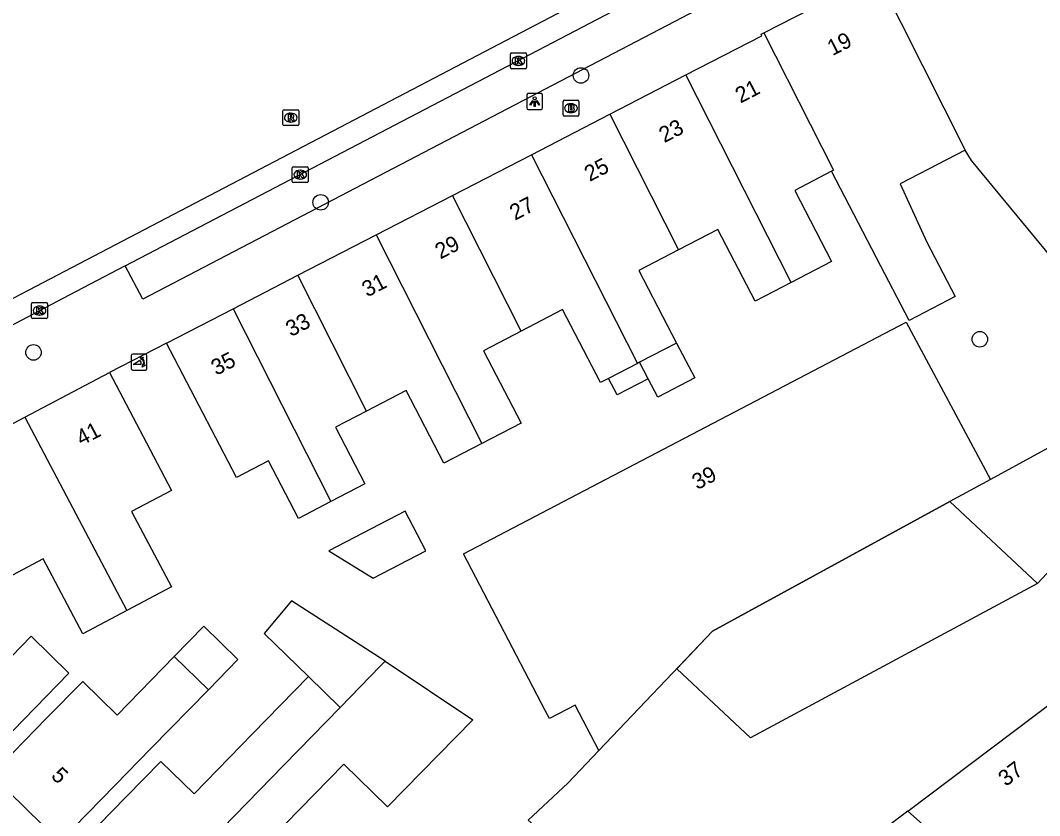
# Model space of a CAD drawing. Extents: x 160107 to 160928, y 382056 to 382918.
# Drawn here: x 160757.6 to 160821.8, y 382827.7 to 382877.8 of the extents above; entities that cross this region are included whole.
import ezdxf

# ---------------------------------------------------------------- set-up
doc = ezdxf.new("R2010")
doc.units = 0
for name, color, linetype in [('IMGEO_Boom', 7, 'Continuous'), ('IMGEO_Brandkraan', 7, 'Continuous'), ('IMGEO_Kolk', 7, 'Continuous'), ('IMGEO_Lichtpunt', 7, 'Continuous'), ('IMGEO_Pand', 7, 'Continuous'), ('IMGEO_Pand_nummerreeks', 7, 'Continuous'), ('IMGEO_Pand_vergunning_verleend', 7, 'Continuous'), ('IMGEO_Poller', 7, 'Continuous'), ('IMGEO_Rijbaan_lokaal_gesloten', 7, 'Continuous'), ('IMGEO_Rijbaan_lokaal_open', 7, 'Continuous'), ('IMGEO_Rioolput', 7, 'Continuous'), ('IMGEO_Voetpad_open', 7, 'Continuous')]:
    doc.layers.add(name, color=color, linetype=linetype)

msp = doc.modelspace()

# ---------------------------------------------------------------- linework, layer by layer
at = {"layer": 'IMGEO_Boom'}
for centre in [(160792.88, 382874.312), (160776.488, 382866.321), (160818.005, 382857.7), (160758.396, 382856.872)]:
    msp.add_circle(centre, 0.489, dxfattribs=at)
at = {"layer": 'IMGEO_Brandkraan'}
for p, q in [((160791.754, 382871.824), (160791.754, 382872.676)), ((160791.829, 382872.75), (160792.681, 382872.75)), ((160792.755, 382872.676), (160792.755, 382871.824)), ((160792.242, 382872.53), (160792.267, 382872.53)), ((160792.681, 382871.75), (160791.829, 382871.75)), ((160792.265, 382871.97), (160792.24, 382871.97))]:
    msp.add_line(p, q, dxfattribs=at)
for points in [[(160791.754, 382871.824), (160791.754, 382872.676)], [(160791.829, 382872.75), (160792.681, 382872.75)], [(160792.755, 382872.676), (160792.755, 382871.824)], [(160792.102, 382872.45), (160792.102, 382872.05), (160792.315, 382872.05)], [(160792.333, 382872.45), (160792.102, 382872.45)], [(160792.281, 382872.369), (160792.227, 382872.369), (160792.227, 382872.293)], [(160792.227, 382872.293), (160792.28, 382872.293)], [(160792.289, 382872.217), (160792.227, 382872.217), (160792.227, 382872.136)], [(160792.227, 382872.136), (160792.289, 382872.136)], [(160792.681, 382871.75), (160791.829, 382871.75)]]:
    msp.add_lwpolyline(points, dxfattribs=at)
for centre, radius, start, end in [((160791.831, 382872.674), 0.0765, 91.55205, 178.44795), ((160791.831, 382872.674), 0.0765, 91.55205, 178.44795), ((160792.679, 382872.674), 0.0765, 1.55205, 88.44795), ((160792.679, 382872.674), 0.0765, 1.55205, 88.44795), ((160792.282, 382872.331), 0.0379, 267.82845, 90.93552), ((160792.29, 382872.176), 0.0404, 269.87594, 90.50774), ((160792.321, 382872.301), 0.251, 268.66757, 293.53466), ((160792.337, 382872.305), 0.145, 59.4692, 91.53667), ((160792.362, 382872.352), 0.0922, 285.51372, 58.15012), ((160792.367, 382872.16), 0.105, 301.31148, 78.98903), ((160791.831, 382871.826), 0.0765, 181.55205, 268.44795), ((160791.831, 382871.826), 0.0765, 181.55205, 268.44795), ((160792.679, 382871.826), 0.0765, 271.55205, 358.44795), ((160792.679, 382871.826), 0.0765, 271.55205, 358.44795)]:
    msp.add_arc(centre, radius, start, end, dxfattribs=at)
for centre, major_axis, ratio, start_param, end_param in [((160792.241, 382872.25), (-0.387, 0.002), 0.722429, 4.712389, 7.853982), ((160792.266, 382872.25), (-0.39, 0.002), 0.717154, 1.570796, 4.712389)]:
    msp.add_ellipse(centre, major_axis=major_axis, ratio=ratio, start_param=start_param, end_param=end_param, dxfattribs=at)
at = {"layer": 'IMGEO_Kolk'}
for p, q in [((160788.444, 382874.802), (160788.444, 382875.654)), ((160788.519, 382875.728), (160789.371, 382875.728)), ((160788.932, 382875.508), (160788.957, 382875.508)), ((160789.445, 382875.654), (160789.445, 382874.802)), ((160789.371, 382874.728), (160788.519, 382874.728)), ((160788.955, 382874.948), (160788.93, 382874.948)), ((160774.697, 382867.637), (160774.697, 382868.489)), ((160774.772, 382868.563), (160775.624, 382868.563)), ((160775.185, 382868.343), (160775.21, 382868.343)), ((160775.698, 382868.489), (160775.698, 382867.637)), ((160775.624, 382867.563), (160774.772, 382867.563)), ((160775.208, 382867.783), (160775.183, 382867.783)), ((160758.276, 382859.08), (160758.276, 382859.932)), ((160758.351, 382860.006), (160759.203, 382860.006)), ((160759.277, 382859.932), (160759.277, 382859.08)), ((160758.787, 382859.226), (160758.762, 382859.226)), ((160758.764, 382859.786), (160758.789, 382859.786)), ((160759.203, 382859.006), (160758.351, 382859.006))]:
    msp.add_line(p, q, dxfattribs=at)
for points in [[(160788.444, 382874.802), (160788.444, 382875.654)], [(160788.519, 382875.728), (160789.371, 382875.728)], [(160788.765, 382875.428), (160788.888, 382875.428), (160788.888, 382875.277), (160789.018, 382875.428), (160789.182, 382875.428), (160789.036, 382875.277), (160789.189, 382875.028), (160789.037, 382875.028), (160788.952, 382875.192), (160788.888, 382875.125), (160788.888, 382875.028), (160788.765, 382875.028), (160788.765, 382875.428)], [(160789.445, 382875.654), (160789.445, 382874.802)], [(160789.371, 382874.728), (160788.519, 382874.728)], [(160774.697, 382867.637), (160774.697, 382868.489)], [(160774.772, 382868.563), (160775.624, 382868.563)], [(160775.018, 382868.263), (160775.141, 382868.263), (160775.141, 382868.112), (160775.271, 382868.263), (160775.435, 382868.263), (160775.289, 382868.112), (160775.442, 382867.863), (160775.29, 382867.863), (160775.205, 382868.027), (160775.141, 382867.96), (160775.141, 382867.863), (160775.018, 382867.863), (160775.018, 382868.263)], [(160775.698, 382868.489), (160775.698, 382867.637)], [(160775.624, 382867.563), (160774.772, 382867.563)], [(160758.276, 382859.08), (160758.276, 382859.932)], [(160758.351, 382860.006), (160759.203, 382860.006)], [(160759.277, 382859.932), (160759.277, 382859.08)], [(160758.597, 382859.706), (160758.72, 382859.706), (160758.72, 382859.555), (160758.85, 382859.706), (160759.014, 382859.706), (160758.868, 382859.555), (160759.021, 382859.306), (160758.869, 382859.306), (160758.784, 382859.47), (160758.72, 382859.403), (160758.72, 382859.306), (160758.597, 382859.306), (160758.597, 382859.706)], [(160759.203, 382859.006), (160758.351, 382859.006)]]:
    msp.add_lwpolyline(points, dxfattribs=at)
for centre, start, end in [((160788.521, 382875.652), 91.55205, 178.44795), ((160788.521, 382875.652), 91.55205, 178.44795), ((160789.369, 382875.652), 1.55205, 88.44795), ((160789.369, 382875.652), 1.55205, 88.44795), ((160788.521, 382874.804), 181.55205, 268.44795), ((160788.521, 382874.804), 181.55205, 268.44795), ((160789.369, 382874.804), 271.55205, 358.44795), ((160789.369, 382874.804), 271.55205, 358.44795), ((160774.774, 382868.487), 91.55205, 178.44795), ((160774.774, 382868.487), 91.55205, 178.44795), ((160775.622, 382868.487), 1.55205, 88.44795), ((160775.622, 382868.487), 1.55205, 88.44795), ((160774.774, 382867.639), 181.55205, 268.44795), ((160774.774, 382867.639), 181.55205, 268.44795), ((160775.622, 382867.639), 271.55205, 358.44795), ((160775.622, 382867.639), 271.55205, 358.44795), ((160758.353, 382859.93), 91.55205, 178.44795), ((160758.353, 382859.93), 91.55205, 178.44795), ((160759.201, 382859.93), 1.55205, 88.44795), ((160759.201, 382859.93), 1.55205, 88.44795), ((160758.353, 382859.082), 181.55205, 268.44795), ((160758.353, 382859.082), 181.55205, 268.44795), ((160759.201, 382859.082), 271.55205, 358.44795), ((160759.201, 382859.082), 271.55205, 358.44795)]:
    msp.add_arc(centre, 0.0765, start, end, dxfattribs=at)
for centre, major_axis, ratio, start_param, end_param in [((160788.931, 382875.228), (-0.387, 0.002), 0.722429, 4.712389, 7.853982), ((160788.956, 382875.228), (-0.39, 0.002), 0.717154, 1.570796, 4.712389), ((160775.184, 382868.063), (-0.387, 0.002), 0.722429, 4.712389, 7.853982), ((160775.209, 382868.063), (-0.39, 0.002), 0.717154, 1.570796, 4.712389), ((160758.763, 382859.506), (-0.387, 0.002), 0.722429, 4.712389, 7.853982), ((160758.788, 382859.506), (-0.39, 0.002), 0.717154, 1.570796, 4.712389)]:
    msp.add_ellipse(centre, major_axis=major_axis, ratio=ratio, start_param=start_param, end_param=end_param, dxfattribs=at)
at = {"layer": 'IMGEO_Lichtpunt'}
for p, q in [((160789.467, 382873.07), (160789.467, 382872.263)), ((160789.467, 382873.07), (160789.467, 382872.263)), ((160790.369, 382873.165), (160789.561, 382873.165)), ((160790.369, 382873.165), (160789.561, 382873.165)), ((160790.463, 382872.263), (160790.463, 382873.07)), ((160790.463, 382872.263), (160790.463, 382873.07)), ((160789.561, 382872.169), (160790.369, 382872.169)), ((160789.561, 382872.169), (160790.369, 382872.169))]:
    msp.add_line(p, q, dxfattribs=at)
for points in [[(160789.841, 382872.734), (160789.88, 382872.706), (160789.692, 382872.444), (160789.654, 382872.471), (160789.841, 382872.734)], [(160789.943, 382872.686), (160789.99, 382872.686), (160789.99, 382872.364), (160789.943, 382872.364), (160789.943, 382872.686)], [(160790.053, 382872.706), (160790.091, 382872.733), (160790.278, 382872.471), (160790.239, 382872.443), (160790.053, 382872.706)]]:
    msp.add_lwpolyline(points, dxfattribs=at)
msp.add_circle((160789.966, 382872.868), 0.0994, dxfattribs=at)
for centre, start, end in [((160789.561, 382873.07), 90, 180), ((160789.561, 382873.07), 90, 180), ((160790.369, 382873.07), 0, 90), ((160790.369, 382873.07), 0, 90), ((160789.561, 382872.263), 180, 270), ((160789.561, 382872.263), 180, 270), ((160790.369, 382872.263), 270, 0), ((160790.369, 382872.263), 270, 360)]:
    msp.add_arc(centre, 0.0946, start, end, dxfattribs=at)
at = {"layer": 'IMGEO_Pand'}
for points in [[(160804.402, 382876.997), (160811.351, 382880.558), (160811.707, 382880.282)], [(160811.707, 382880.282), (160817.086, 382869.61)], [(160799.492, 382874.342), (160804.27, 382876.808), (160804.235, 382876.912), (160804.402, 382876.997)], [(160804.402, 382876.997), (160808.794, 382868.343), (160808.665, 382868.276)], [(160794.693, 382871.866), (160799.492, 382874.342)], [(160806.125, 382861.274), (160799.492, 382874.342)], [(160789.763, 382869.322), (160794.693, 382871.866)], [(160794.693, 382871.866), (160799.029, 382863.322)], [(160817.086, 382869.61), (160812.992, 382867.478), (160814.669, 382863.818), (160816.452, 382860.383), (160813.561, 382858.877), (160811.773, 382862.309), (160808.665, 382868.276)], [(160829.281, 382854.653), (160817.486, 382868.952), (160817.086, 382869.61)], [(160784.78, 382866.75), (160789.763, 382869.322)], [(160789.763, 382869.322), (160796.435, 382856.178)], [(160808.665, 382868.276), (160806.343, 382867.067), (160808.67, 382862.6), (160806.125, 382861.274)], [(160779.971, 382864.268), (160784.78, 382866.75)], [(160789.11, 382858.218), (160784.78, 382866.75)], [(160806.125, 382861.274), (160803.851, 382860.09), (160801.498, 382864.608), (160799.029, 382863.322)], [(160775.042, 382861.725), (160779.971, 382864.268)], [(160779.971, 382864.268), (160786.638, 382851.133)], [(160799.029, 382863.322), (160796.529, 382862.019), (160798.902, 382857.463)], [(160770.972, 382859.624), (160775.042, 382861.725)], [(160779.38, 382853.178), (160775.042, 382861.725)], [(160766.78, 382857.461), (160770.972, 382859.624)], [(160770.972, 382859.624), (160777.132, 382847.485)], [(160794.625, 382855.236), (160794.111, 382854.968), (160791.713, 382859.573), (160789.11, 382858.218)], [(160794.015, 382831.81), (160792.523, 382834.662), (160790.902, 382833.814), (160790.635, 382834.325), (160785.475, 382844.192), (160813.364, 382858.777), (160818.676, 382848.872)], [(160789.11, 382858.218), (160786.734, 382856.98), (160789.109, 382852.42), (160786.638, 382851.133)], [(160777.132, 382847.485), (160775.088, 382846.42), (160773.202, 382850.041), (160771.19, 382848.992), (160769.089, 382853.027), (160766.78, 382857.461)], [(160798.902, 382857.463), (160796.573, 382856.25)], [(160798.902, 382857.463), (160800.044, 382855.271), (160797.715, 382854.058), (160797.112, 382855.215)], [(160796.435, 382856.178), (160794.625, 382855.236)], [(160796.573, 382856.25), (160796.435, 382856.178)], [(160797.112, 382855.215), (160796.573, 382856.25)], [(160757.853, 382852.793), (160763.18, 382855.603)], [(160763.18, 382855.603), (160765.513, 382851.181), (160767.088, 382848.172), (160764.578, 382846.861), (160767.086, 382842.105), (160764.273, 382840.621)], [(160797.112, 382855.215), (160795.164, 382854.2), (160794.625, 382855.236)], [(160786.638, 382851.133), (160784.247, 382849.888), (160781.861, 382854.47), (160779.38, 382853.178)], [(160829.281, 382854.653), (160818.676, 382848.872)], [(160752.525, 382849.983), (160757.853, 382852.793)], [(160757.853, 382852.793), (160764.273, 382840.621)], [(160779.38, 382853.178), (160777.421, 382852.158), (160779.274, 382848.6), (160777.132, 382847.485)], [(160764.273, 382840.621), (160761.5, 382839.159), (160759.013, 382843.873), (160756.439, 382842.518), (160754.857, 382845.561), (160752.525, 382849.983)], [(160818.676, 382848.872), (160816.125, 382847.481)], [(160816.125, 382847.481), (160821.642, 382842.326), (160826.951, 382848.006), (160833.184, 382842.181)], [(160816.125, 382847.481), (160801.162, 382839.324), (160794.015, 382831.81)], [(160776.998, 382844.383), (160779.799, 382842.65), (160783.106, 382844.374), (160781.798, 382846.884), (160776.998, 382844.383)], [(160780.538, 382837.42), (160774.655, 382841.225), (160772.917, 382839.169), (160775.715, 382836.456)], [(160813.461, 382827.975), (160822.775, 382834.996), (160823.797, 382834.101), (160824.507, 382833.479), (160824.682, 382833.325), (160833.239, 382841.46), (160837.501, 382837.727), (160830.181, 382831.893)], [(160752.667, 382839.491), (160755.779, 382836.458), (160758.26, 382839.003), (160760.631, 382836.672), (160758.496, 382834.486), (160755.005, 382830.905)], [(160767.262, 382837.728), (160769.12, 382839.633), (160771.269, 382837.537), (160769.413, 382835.631)], [(160755.723, 382830.262), (160759.214, 382833.843), (160761.514, 382836.14), (160763.659, 382834.033), (160767.262, 382837.728)], [(160767.262, 382837.728), (160769.413, 382835.631)], [(160780.538, 382837.42), (160786.06, 382833.743), (160780.704, 382828.25), (160777.937, 382830.948), (160776.09, 382829.053), (160772.464, 382825.334), (160774.626, 382823.201), (160772.445, 382820.894), (160768.954, 382817.314)], [(160777.713, 382834.517), (160780.235, 382837.109), (160780.538, 382837.42)], [(160760.75, 382825.312), (160764.241, 382828.893), (160766.426, 382831.121), (160768.525, 382829.082), (160772.197, 382832.848), (160775.715, 382836.456)], [(160775.715, 382836.456), (160777.713, 382834.517)], [(160769.413, 382835.631), (160765.794, 382831.924), (160763.542, 382829.624), (160760.051, 382826.043)], [(160764.852, 382821.313), (160774.194, 382830.901), (160777.713, 382834.517)], [(160760.051, 382826.043), (160755.723, 382830.262)], [(160822.443, 382825.954), (160818.841, 382823.226), (160813.461, 382827.975)]]:
    msp.add_lwpolyline(points, dxfattribs=at)
at = {"layer": 'IMGEO_Pand_vergunning_verleend'}
msp.add_lwpolyline([(160798.928, 382836.95), (160801.162, 382839.324), (160816.125, 382847.481), (160821.642, 382842.326), (160803.549, 382832.602), (160798.928, 382836.95)], dxfattribs=at)
at = {"layer": 'IMGEO_Poller'}
for p, q in [((160764.549, 382856.663), (160764.549, 382855.856)), ((160764.549, 382856.663), (160764.549, 382855.856)), ((160765.451, 382856.758), (160764.643, 382856.758)), ((160765.451, 382856.758), (160764.643, 382856.758)), ((160765.545, 382855.856), (160765.545, 382856.663)), ((160765.545, 382855.856), (160765.545, 382856.663)), ((160764.643, 382855.761), (160765.451, 382855.761)), ((160764.643, 382855.761), (160765.451, 382855.761))]:
    msp.add_line(p, q, dxfattribs=at)
for points in [[(160765.228, 382856.487), (160765.216, 382856.414), (160765.091, 382856.619)], [(160765.091, 382856.619), (160765.322, 382856.553), (160765.251, 382856.521)], [(160765.184, 382856.114), (160764.671, 382856.114), (160765.101, 382856.389)], [(160765.244, 382855.942), (160765.31, 382856.173), (160765.34, 382856.105)], [(160765.376, 382856.078), (160765.448, 382856.067), (160765.244, 382855.942)]]:
    msp.add_lwpolyline(points, dxfattribs=at)
for centre, radius, start, end in [((160764.643, 382856.663), 0.0946, 90, 180), ((160764.643, 382856.663), 0.0946, 90, 180), ((160765.451, 382856.663), 0.0946, 0, 90), ((160765.451, 382856.663), 0.0946, 0, 90), ((160764.856, 382856.164), 0.332, 351.32473, 42.4854), ((160764.87, 382856.174), 0.476, 351.75274, 41.16905), ((160764.87, 382856.174), 0.516, 349.35686, 42.29123), ((160764.643, 382855.856), 0.0946, 180, 270), ((160764.643, 382855.856), 0.0946, 180, 270), ((160765.451, 382855.856), 0.0946, 270, 0), ((160765.451, 382855.856), 0.0946, 270, 0)]:
    msp.add_arc(centre, radius, start, end, dxfattribs=at)
at = {"layer": 'IMGEO_Rijbaan_lokaal_gesloten'}
for points in [[(160684.43, 382802.132), (160687.375, 382806.113), (160689.578, 382808.541), (160717.178, 382834.369), (160719.422, 382836.368), (160722.048, 382838.543), (160729.157, 382844.12), (160732.312, 382846.426), (160736.923, 382849.508), (160740.763, 382851.737), (160802.315, 382883.934), (160804.222, 382884.588), (160817.03, 382887.143), (160818.211, 382887.624)], [(160764.167, 382862.324), (160802.449, 382882.334)], [(160764.167, 382862.324), (160760.635, 382860.475), (160756.124, 382858.106)]]:
    msp.add_lwpolyline(points, dxfattribs=at)
at = {"layer": 'IMGEO_Rijbaan_lokaal_open'}
for points in [[(160794.015, 382831.81), (160792.058, 382829.753), (160789.555, 382827.409), (160794.99, 382822.592), (160786.092, 382813.4)], [(160813.461, 382827.975), (160805.887, 382822.271)]]:
    msp.add_lwpolyline(points, dxfattribs=at)
at = {"layer": 'IMGEO_Rioolput'}
for p, q in [((160774.104, 382871.23), (160774.104, 382872.082)), ((160774.179, 382872.156), (160775.031, 382872.156)), ((160775.105, 382872.082), (160775.105, 382871.23)), ((160774.615, 382871.376), (160774.59, 382871.376)), ((160774.592, 382871.936), (160774.617, 382871.936)), ((160775.031, 382871.156), (160774.179, 382871.156))]:
    msp.add_line(p, q, dxfattribs=at)
for points in [[(160774.104, 382871.23), (160774.104, 382872.082)], [(160774.179, 382872.156), (160775.031, 382872.156)], [(160775.105, 382872.082), (160775.105, 382871.23)], [(160774.693, 382871.854), (160774.441, 382871.856), (160774.441, 382871.456)], [(160774.441, 382871.456), (160774.565, 382871.456), (160774.565, 382871.618), (160774.576, 382871.618)], [(160774.619, 382871.775), (160774.565, 382871.775), (160774.565, 382871.694)], [(160774.565, 382871.694), (160774.617, 382871.694)], [(160774.623, 382871.589), (160774.694, 382871.456), (160774.834, 382871.456), (160774.769, 382871.582)], [(160775.031, 382871.156), (160774.179, 382871.156)]]:
    msp.add_lwpolyline(points, dxfattribs=at)
for centre, radius, start, end in [((160774.181, 382872.08), 0.0765, 91.55205, 178.44795), ((160774.181, 382872.08), 0.0765, 91.55205, 178.44795), ((160775.029, 382872.08), 0.0765, 1.55205, 88.44795), ((160775.029, 382872.08), 0.0765, 1.55205, 88.44795), ((160774.575, 382871.565), 0.0533, 26.02933, 88.69889), ((160774.601, 382871.883), 0.19, 274.7715, 282.96867), ((160774.625, 382871.679), 0.0964, 77.00612, 93.18647), ((160774.639, 382871.736), 0.0378, 276.66336, 79.67722), ((160774.692, 382871.744), 0.109, 350.36119, 89.41601), ((160774.69, 382871.744), 0.112, 277.58423, 350.98172), ((160774.674, 382871.529), 0.108, 29.51342, 73.79051), ((160774.181, 382871.232), 0.0765, 181.55205, 268.44795), ((160774.181, 382871.232), 0.0765, 181.55205, 268.44795), ((160775.029, 382871.232), 0.0765, 271.55205, 358.44795), ((160775.029, 382871.232), 0.0765, 271.55205, 358.44795)]:
    msp.add_arc(centre, radius, start, end, dxfattribs=at)
for centre, major_axis, ratio, start_param, end_param in [((160774.591, 382871.656), (-0.387, 0.002), 0.722429, 4.712389, 7.853982), ((160774.616, 382871.656), (-0.39, 0.002), 0.717154, 1.570796, 4.712389)]:
    msp.add_ellipse(centre, major_axis=major_axis, ratio=ratio, start_param=start_param, end_param=end_param, dxfattribs=at)
at = {"layer": 'IMGEO_Voetpad_open'}
for points in [[(160802.449, 382882.334), (160803.544, 382880.212), (160765.281, 382860.22), (160764.167, 382862.324)], [(160766.78, 382857.461), (160763.18, 382855.603)]]:
    msp.add_lwpolyline(points, dxfattribs=at)

# ---------------------------------------------------------------- texts
at = {"layer": 'IMGEO_Pand_nummerreeks'}
for s, rotation, p in [('19', 27.13528, (160808.718, 382875.524)), ('21', 27.44153, (160802.929, 382872.536)), ('23', 27.44153, (160798.126, 382870.042)), ('25', 27.43895, (160793.424, 382867.6)), ('27', 27.43895, (160788.721, 382865.158)), ('29', 27.44153, (160784.018, 382862.716)), ('31', 27.44153, (160779.415, 382860.326)), ('33', 27.44153, (160774.613, 382857.832)), ('35', 27.44153, (160769.91, 382855.39)), ('41', 27.80949, (160761.416, 382850.965)), ('39', 27.61084, (160800.207, 382848.195)), ('37', 37.00734, (160819.64, 382829.501)), ('5', 315.73065, (160759.448, 382830.15))]:
    msp.add_text(s, height=1, rotation=rotation, dxfattribs=at).set_placement(p)

doc.saveas('drawing.dxf')
